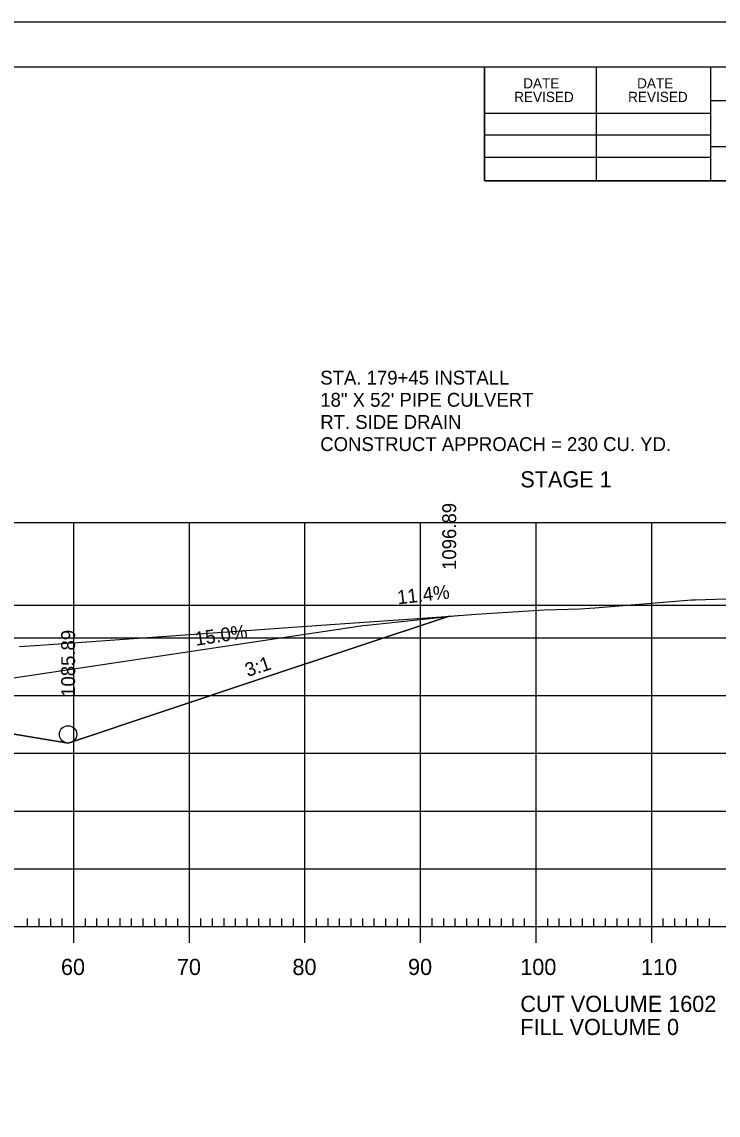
# Model space of a CAD drawing. Extents: x 1322838 to 1324533, y 339903 to 351025.
# Drawn here: x 1323759.2 to 1323819.5, y 348370.5 to 348465.2 of the extents above; entities that cross this region are included whole.
import ezdxf

# ---------------------------------------------------------------- set-up
doc = ezdxf.new("R2010")
doc.units = 0
for name, color, linetype in [('R_Axis', 7, 'Continuous'), ('R_Axis Annot', 7, 'Continuous'), ('R_Border', 7, 'Continuous'), ('R_Border Notes', 7, 'Continuous'), ('R_Drive', 7, 'Continuous'), ('R_Exist Surface', 7, 'Continuous'), ('R_Fin Surface', 7, 'Continuous'), ('R_Fin Surface Annot', 7, 'Continuous'), ('R_Grid', 7, 'Continuous'), ('R_No Plot', 7, 'Continuous'), ('R_Water', 7, 'Continuous')]:
    doc.layers.add(name, color=color, linetype=linetype)

msp = doc.modelspace()

# ---------------------------------------------------------------- linework, layer by layer
at = {"layer": 'R_Axis'}
for p, q in [((1323763.715, 348385.467), (1323763.715, 348388.267)), ((1323773.715, 348385.467), (1323773.715, 348388.267)), ((1323783.715, 348385.467), (1323783.715, 348388.267)), ((1323793.715, 348385.467), (1323793.715, 348388.267)), ((1323803.715, 348385.467), (1323803.715, 348388.267)), ((1323813.715, 348385.467), (1323813.715, 348388.267)), ((1323563.715, 348386.867), (1323843.715, 348386.867)), ((1323759.715, 348386.867), (1323759.715, 348387.567)), ((1323760.715, 348386.867), (1323760.715, 348387.567)), ((1323761.715, 348386.867), (1323761.715, 348387.567)), ((1323762.715, 348386.867), (1323762.715, 348387.567)), ((1323764.715, 348386.867), (1323764.715, 348387.567)), ((1323765.715, 348386.867), (1323765.715, 348387.567)), ((1323766.715, 348386.867), (1323766.715, 348387.567)), ((1323767.715, 348386.867), (1323767.715, 348387.567)), ((1323768.715, 348386.867), (1323768.715, 348387.567)), ((1323769.715, 348386.867), (1323769.715, 348387.567)), ((1323770.715, 348386.867), (1323770.715, 348387.567)), ((1323771.715, 348386.867), (1323771.715, 348387.567)), ((1323772.715, 348386.867), (1323772.715, 348387.567)), ((1323774.715, 348386.867), (1323774.715, 348387.567)), ((1323775.715, 348386.867), (1323775.715, 348387.567)), ((1323776.715, 348386.867), (1323776.715, 348387.567)), ((1323777.715, 348386.867), (1323777.715, 348387.567)), ((1323778.715, 348386.867), (1323778.715, 348387.567)), ((1323779.715, 348386.867), (1323779.715, 348387.567)), ((1323780.715, 348386.867), (1323780.715, 348387.567)), ((1323781.715, 348386.867), (1323781.715, 348387.567)), ((1323782.715, 348386.867), (1323782.715, 348387.567)), ((1323784.715, 348386.867), (1323784.715, 348387.567)), ((1323785.715, 348386.867), (1323785.715, 348387.567)), ((1323786.715, 348386.867), (1323786.715, 348387.567)), ((1323787.715, 348386.867), (1323787.715, 348387.567)), ((1323788.715, 348386.867), (1323788.715, 348387.567)), ((1323789.715, 348386.867), (1323789.715, 348387.567)), ((1323790.715, 348386.867), (1323790.715, 348387.567)), ((1323791.715, 348386.867), (1323791.715, 348387.567)), ((1323792.715, 348386.867), (1323792.715, 348387.567)), ((1323794.715, 348386.867), (1323794.715, 348387.567)), ((1323795.715, 348386.867), (1323795.715, 348387.567)), ((1323796.715, 348386.867), (1323796.715, 348387.567)), ((1323797.715, 348386.867), (1323797.715, 348387.567)), ((1323798.715, 348386.867), (1323798.715, 348387.567)), ((1323799.715, 348386.867), (1323799.715, 348387.567)), ((1323800.715, 348386.867), (1323800.715, 348387.567)), ((1323801.715, 348386.867), (1323801.715, 348387.567)), ((1323802.715, 348386.867), (1323802.715, 348387.567)), ((1323804.715, 348386.867), (1323804.715, 348387.567)), ((1323805.715, 348386.867), (1323805.715, 348387.567)), ((1323806.715, 348386.867), (1323806.715, 348387.567)), ((1323807.715, 348386.867), (1323807.715, 348387.567)), ((1323808.715, 348386.867), (1323808.715, 348387.567)), ((1323809.715, 348386.867), (1323809.715, 348387.567)), ((1323810.715, 348386.867), (1323810.715, 348387.567)), ((1323811.715, 348386.867), (1323811.715, 348387.567)), ((1323812.715, 348386.867), (1323812.715, 348387.567)), ((1323814.715, 348386.867), (1323814.715, 348387.567)), ((1323815.715, 348386.867), (1323815.715, 348387.567)), ((1323816.715, 348386.867), (1323816.715, 348387.567)), ((1323817.715, 348386.867), (1323817.715, 348387.567)), ((1323818.715, 348386.867), (1323818.715, 348387.567))]:
    msp.add_line(p, q, dxfattribs=at)
at = {"layer": 'R_Border'}
for p, q in [((1323545.715, 348461.327), (1323861.895, 348461.327)), ((1323799.255, 348451.447), (1323799.255, 348461.327)), ((1323808.935, 348451.447), (1323808.935, 348461.327)), ((1323818.795, 348461.327), (1323818.795, 348451.447)), ((1323861.895, 348458.387), (1323818.795, 348458.387)), ((1323799.255, 348457.307), (1323818.795, 348457.307)), ((1323799.255, 348455.447), (1323818.795, 348455.447)), ((1323861.895, 348454.387), (1323818.795, 348454.387)), ((1323799.255, 348453.507), (1323818.795, 348453.507)), ((1323861.895, 348451.447), (1323799.255, 348451.447))]:
    msp.add_line(p, q, dxfattribs=at)
at = {"layer": 'R_Drive'}
for p, q in [((1323788.832, 348412.944), (1323797.209, 348413.828)), ((1323758.103, 348408.339), (1323788.933, 348412.955))]:
    msp.add_line(p, q, dxfattribs=at)
at = {"layer": 'R_Exist Surface'}
msp.add_lwpolyline([(1323759.014, 348411.116), (1323760.775, 348411.231), (1323786.312, 348413.044), (1323794.723, 348413.646), (1323795.884, 348413.729), (1323798.534, 348413.926), (1323804.412, 348414.307), (1323807.493, 348414.385), (1323808.797, 348414.463), (1323817.152, 348415.167), (1323817.465, 348415.175), (1323826.316, 348415.46), (1323826.45, 348415.47), (1323826.881, 348415.49), (1323827.096, 348415.516), (1323832.595, 348415.708), (1323840.91, 348416.175), (1323841.335, 348416.212), (1323843.295, 348416.429), (1323843.715, 348416.448)], dxfattribs=at)
at = {"layer": 'R_Fin Surface'}
msp.add_lwpolyline([(1323644.215, 348396.31), (1323651.84, 348397.581), (1323666.214, 348399.976), (1323666.215, 348399.976), (1323670.471, 348400.342), (1323672.215, 348400.492), (1323674.216, 348400.664), (1323674.225, 348400.664), (1323690.687, 348402.08), (1323703.715, 348403.201), (1323703.717, 348403.201), (1323733.216, 348405.738), (1323733.83, 348405.791), (1323735.215, 348405.91), (1323739.437, 348406.273), (1323741.215, 348406.426), (1323754.041, 348404.289), (1323763.215, 348402.76), (1323763.217, 348402.76), (1323779.86, 348408.308), (1323796.188, 348413.75), (1323796.194, 348413.753)], dxfattribs=at)
at = {"layer": 'R_Grid'}
for p, q in [((1323563.715, 348421.867), (1323843.715, 348421.867)), ((1323763.715, 348386.867), (1323763.715, 348421.867)), ((1323773.715, 348386.867), (1323773.715, 348421.867)), ((1323783.715, 348386.867), (1323783.715, 348421.867)), ((1323793.715, 348386.867), (1323793.715, 348421.867)), ((1323803.715, 348386.867), (1323803.715, 348421.867)), ((1323813.715, 348386.867), (1323813.715, 348421.867)), ((1323549.209, 348414.699), (1323829.209, 348414.699)), ((1323563.715, 348411.867), (1323843.715, 348411.867)), ((1323563.715, 348406.867), (1323843.715, 348406.867)), ((1323563.715, 348401.867), (1323843.715, 348401.867)), ((1323563.715, 348396.867), (1323843.715, 348396.867)), ((1323563.715, 348391.867), (1323843.715, 348391.867)), ((1323563.715, 348386.867), (1323843.715, 348386.867))]:
    msp.add_line(p, q, dxfattribs=at)
at = {"layer": 'R_No Plot'}
msp.add_line((1323533.315, 348465.221), (1323866.648, 348465.221), dxfattribs=at)
for points in [[(1323533.308, 348465.221), (1323866.648, 348465.221), (1323866.648, 348251.884), (1323533.308, 348251.884)], [(1323779.635, 348461.327), (1323799.255, 348461.327), (1323799.255, 348451.447), (1323815.368, 348451.447), (1323838.567, 348451.447), (1323838.567, 348418.776), (1323861.775, 348418.776), (1323861.895, 348255.867), (1323545.715, 348255.867), (1323545.715, 348461.327)]]:
    msp.add_lwpolyline(points, close=True, dxfattribs=at)
msp.add_lwpolyline([(1323759.014, 348411.116), (1323760.775, 348411.231), (1323786.312, 348413.044), (1323794.723, 348413.646), (1323795.884, 348413.729), (1323796.193, 348413.752), (1323796.188, 348413.75), (1323779.86, 348408.308), (1323763.217, 348402.76), (1323763.215, 348402.76), (1323754.04, 348404.289)], dxfattribs=at)
at = {"layer": 'R_Water'}
msp.add_circle((1323763.215, 348403.51), 0.75, dxfattribs=at)

# ---------------------------------------------------------------- texts
at = {"layer": 'R_Axis Annot'}
for s, p in [('STAGE 1', (1323802.35, 348424.896)), ('60', (1323762.596, 348382.667)), ('70', (1323772.63, 348382.667)), ('80', (1323782.63, 348382.667)), ('90', (1323792.63, 348382.667)), ('100', (1323802.343, 348382.667)), ('110', (1323812.795, 348382.667)), ('CUT VOLUME 1602', (1323802.35, 348379.467)), ('FILL VOLUME 0', (1323802.35, 348377.467))]:
    msp.add_text(s, height=1.4, dxfattribs=at).set_placement(p)
at = {"layer": 'R_Border'}
for s, p in [('DATE', (1323802.593, 348459.463)), ('DATE', (1323812.453, 348459.463)), ('REVISED', (1323801.813, 348458.283)), ('REVISED', (1323811.673, 348458.283))]:
    msp.add_text(s, height=0.8792, rotation=360, dxfattribs=at).set_placement(p)
at = {"layer": 'R_Border Notes'}
for s, p in [('STA. 179+45 INSTALL', (1323785.035, 348433.808)), ('18" X 52\' PIPE CULVERT', (1323785.035, 348431.888)), ('RT. SIDE DRAIN', (1323785.035, 348429.968)), ('CONSTRUCT APPROACH = 230 CU. YD.', (1323785.035, 348428.048))]:
    msp.add_text(s, height=1.19998, dxfattribs=at).set_placement(p)
at = {"layer": 'R_Drive'}
for s, rotation, p in [('11.4%', 6.48934, (1323791.758, 348414.765)), ('15.0%', 8.51534, (1323774.288, 348411.18))]:
    msp.add_text(s, height=1.2, rotation=rotation, dxfattribs=at).set_placement(p)
at = {"layer": 'R_Fin Surface Annot'}
for s, rotation, p in [('1096.89', 90, (1323796.794, 348417.753)), ('1085.89', 90, (1323763.815, 348406.76)), ('3:1', 18.43475, (1323778.758, 348408.468))]:
    msp.add_text(s, height=1.2, rotation=rotation, dxfattribs=at).set_placement(p)

doc.saveas('drawing.dxf')
